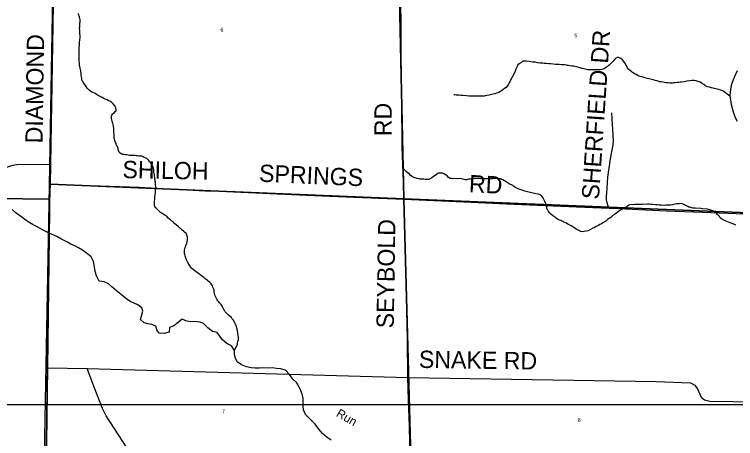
# Model space of a CAD drawing. Extents: x 1312308 to 1684953, y 460642 to 865172.
# Drawn here: x 1443580 to 1454002, y 664110 to 670241 of the extents above; entities that cross this region are included whole.
import ezdxf

# ---------------------------------------------------------------- set-up
doc = ezdxf.new("R2010")
doc.units = 0
for name, color, linetype in [('GM_X_City_Street', 7, 'Continuous'), ('GM_X_City_Street_Text', 7, 'Continuous'), ('GM_X_Corporation', 7, 'Continuous'), ('GM_X_County_Road', 7, 'Continuous'), ('GM_X_County_Road_Text', 7, 'Continuous'), ('GM_X_Minor_River', 7, 'Continuous'), ('GM_X_Minor_River_Text', 7, 'Continuous'), ('GM_X_Section', 7, 'Continuous'), ('GM_X_Section_Text', 7, 'Continuous'), ('GM_X_Township', 7, 'Continuous'), ('SH_Data', 7, 'Continuous')]:
    doc.layers.add(name, color=color, linetype=linetype)

msp = doc.modelspace()

# ---------------------------------------------------------------- linework, layer by layer
at = {"layer": 'GM_X_City_Street'}
for points in [[(1449214, 659756), (1449228, 660404), (1449256, 660927), (1449264, 661169), (1449294, 661739), (1449323, 662437), (1449321, 662757), (1449313, 663208), (1449303, 663546), (1449296, 664049), (1449292, 664287), (1449282, 664549), (1449275, 664671), (1449266, 664993), (1449262, 665555), (1449244, 666167), (1449226, 666980), (1449212, 667487), (1449212, 667571), (1449186, 668324), (1449179, 669009), (1449170, 669665), (1449168, 670191), (1449147, 670764)], [(1452174, 667440), (1452161, 667472), (1452145, 667517), (1452137, 667559), (1452139, 667616), (1452144, 667657), (1452155, 667889), (1452195, 668153), (1452231, 668356), (1452238, 668413), (1452215, 668820)], [(1444094, 667790), (1444671, 667770), (1445382, 667742), (1446338, 667693), (1446541, 667686), (1447485, 667642), (1448023, 667619), (1448846, 667584), (1449212, 667571), (1450180, 667526), (1450798, 667500), (1451704, 667461), (1452174, 667440), (1452311, 667434), (1452998, 667402), (1453522, 667383), (1454254, 667353), (1454538, 667344), (1455110, 667342), (1455513, 667343)], [(1444060, 665133), (1444630, 665125), (1449266, 664993), (1449269, 664993)], [(1446594, 659794), (1446606, 660595), (1446617, 661153), (1446610, 661223), (1446575, 661304), (1446364, 661662), (1446259, 661838), (1446124, 662102), (1445923, 662561), (1445635, 663203), (1445489, 663529), (1445417, 663649), (1445145, 664070), (1444908, 664438), (1444854, 664547), (1444730, 664853), (1444630, 665125)], [(1449269, 664993), (1452854, 664933), (1453353, 664915), (1453414, 664882), (1453456, 664819), (1453504, 664710), (1453554, 664670), (1453628, 664651), (1454297, 664639)]]:
    msp.add_lwpolyline(points, dxfattribs=at)
at = {"layer": 'GM_X_Corporation'}
msp.add_lwpolyline([(1470357, 641049), (1443693, 641279), (1443718, 642812), (1443736, 643927), (1443817, 652104), (1443988, 662312), (1444086, 667768), (1444131, 670247), (1444145, 671004), (1444175, 672664), (1475857, 672569)], dxfattribs=at)
at = {"layer": 'GM_X_County_Road'}
for points in [[(1443908, 656019), (1443921, 657079), (1443923, 657173), (1443962, 659813), (1443986, 660666), (1444017, 662315), (1444060, 665133), (1444094, 667790), (1444097, 668076), (1444171, 672705)], [(1436235, 667699), (1437294, 667672), (1438715, 667638), (1439848, 667622), (1440906, 667606), (1441732, 667606), (1441830, 667608), (1441930, 667615), (1441987, 667622), (1442078, 667638), (1442298, 667695), (1442788, 667837), (1443254, 667967), (1443529, 668054), (1443561, 668061), (1443588, 668067), (1443617, 668070), (1444097, 668076)]]:
    msp.add_lwpolyline(points, dxfattribs=at)
at = {"layer": 'GM_X_Minor_River'}
for points in [[(1444870, 669028), (1444848, 669040), (1444830, 669049), (1444816, 669055), (1444800, 669063), (1444782, 669074), (1444759, 669088), (1444735, 669101), (1444715, 669111), (1444699, 669119), (1444681, 669132), (1444667, 669142), (1444652, 669154), (1444632, 669177), (1444616, 669199), (1444597, 669228), (1444579, 669252), (1444573, 669266), (1444560, 669282), (1444554, 669307), (1444554, 669321), (1444545, 669357), (1444544, 669383), (1444538, 669426), (1444531, 669466), (1444522, 669508), (1444518, 669544), (1444517, 669567), (1444515, 669585), (1444516, 669643), (1444515, 669679), (1444517, 669770), (1444519, 669794), (1444521, 669814), (1444522, 669836), (1444527, 669876), (1444529, 669902), (1444528, 669934), (1444524, 669968), (1444523, 670013), (1444522, 670037), (1444524, 670061), (1444524, 670081), (1444527, 670103), (1444527, 670121), (1444529, 670135), (1444530, 670165), (1444519, 670204), (1444517, 670218), (1444513, 670236), (1444500, 670254)], [(1451455, 669516), (1451433, 669517), (1451399, 669519), (1451366, 669522), (1451332, 669525), (1451302, 669527), (1451262, 669530), (1451236, 669532), (1451216, 669535), (1451178, 669537), (1451142, 669542), (1451106, 669549), (1451074, 669553), (1451044, 669558), (1451018, 669560), (1450974, 669565), (1450942, 669566), (1450926, 669564), (1450908, 669548), (1450874, 669529), (1450857, 669511), (1450849, 669497), (1450836, 669471), (1450828, 669449), (1450817, 669421), (1450801, 669389), (1450749, 669290), (1450738, 669268), (1450732, 669254), (1450722, 669232), (1450713, 669218), (1450685, 669187), (1450664, 669169), (1450640, 669151), (1450620, 669136), (1450606, 669126), (1450583, 669114), (1450565, 669106), (1450549, 669101), (1450525, 669095), (1450497, 669088), (1450442, 669076), (1450408, 669067), (1450384, 669063), (1450370, 669062), (1450340, 669060), (1450320, 669061), (1450278, 669059), (1450250, 669058), (1450181, 669059), (1450147, 669062), (1450115, 669066), (1450061, 669067), (1450045, 669070), (1450031, 669070), (1450009, 669072), (1449993, 669072), (1449965, 669075), (1449945, 669077), (1449929, 669080)], [(1453921, 669062), (1453817, 669136), (1453799, 669142), (1453783, 669147), (1453761, 669155), (1453737, 669163), (1453717, 669168), (1453695, 669172), (1453679, 669175), (1453655, 669181), (1453627, 669188), (1453599, 669196), (1453569, 669209), (1453556, 669219), (1453542, 669227), (1453510, 669250), (1453492, 669260), (1453448, 669275), (1453434, 669279), (1453404, 669286), (1453376, 669287), (1453340, 669283), (1453298, 669276), (1453260, 669269), (1453218, 669263), (1453202, 669262), (1453183, 669258), (1453159, 669256), (1453131, 669253), (1453109, 669251), (1453089, 669250), (1453073, 669250), (1453053, 669248), (1453029, 669251), (1453001, 669253), (1452975, 669256), (1452949, 669260), (1452925, 669265), (1452909, 669269), (1452891, 669273), (1452867, 669282), (1452839, 669288), (1452815, 669295), (1452791, 669301), (1452771, 669306), (1452750, 669312), (1452724, 669316), (1452708, 669319), (1452676, 669329), (1452650, 669338), (1452624, 669344), (1452610, 669351), (1452592, 669357), (1452564, 669372), (1452550, 669380), (1452529, 669392), (1452515, 669403), (1452499, 669415), (1452483, 669425), (1452461, 669444), (1452438, 669476), (1452411, 669525), (1452397, 669545), (1452387, 669562), (1452370, 669584), (1452346, 669605), (1452316, 669617), (1452294, 669618), (1452270, 669608), (1452258, 669594), (1452235, 669568), (1452223, 669555), (1452194, 669527), (1452176, 669507), (1452160, 669496), (1452145, 669482), (1452123, 669468), (1452107, 669458), (1452089, 669451), (1452063, 669445), (1452046, 669439), (1451990, 669440), (1451958, 669439), (1451888, 669440), (1451866, 669441), (1451848, 669445), (1451828, 669449), (1451808, 669456), (1451786, 669462), (1451754, 669471), (1451724, 669477), (1451698, 669484), (1451659, 669493), (1451637, 669495), (1451589, 669502), (1451575, 669504), (1451557, 669508), (1451529, 669511), (1451513, 669513), (1451491, 669514), (1451455, 669516)], [(1454026, 669424), (1453991, 669354), (1453969, 669298), (1453950, 669244), (1453933, 669188), (1453922, 669118), (1453921, 669062), (1453927, 669006), (1453938, 668941), (1453951, 668887), (1453970, 668820), (1453996, 668751), (1454023, 668700)], [(1445707, 667370), (1445691, 667379), (1445667, 667401), (1445651, 667416), (1445632, 667434), (1445616, 667448), (1445608, 667463), (1445606, 667477), (1445605, 667493), (1445605, 667533), (1445608, 667569), (1445608, 667585), (1445611, 667605), (1445613, 667623), (1445615, 667637), (1445618, 667664), (1445618, 667680), (1445621, 667698), (1445622, 667754), (1445620, 667770), (1445618, 667792), (1445617, 667810), (1445615, 667826), (1445613, 667843), (1445611, 667857), (1445608, 667881), (1445604, 667909), (1445603, 667925), (1445599, 667939), (1445597, 667961), (1445596, 667980), (1445594, 668000), (1445590, 668020), (1445583, 668040), (1445577, 668056), (1445562, 668081), (1445546, 668103), (1445534, 668117), (1445522, 668132), (1445507, 668146), (1445493, 668160), (1445455, 668175), (1445439, 668183), (1445421, 668190), (1445385, 668194), (1445365, 668197), (1445345, 668197), (1445327, 668200), (1445257, 668201), (1445243, 668203), (1445225, 668205), (1445203, 668210), (1445181, 668212), (1445161, 668215), (1445147, 668217), (1445131, 668219), (1445109, 668236), (1445096, 668252), (1445084, 668272), (1445078, 668286), (1445079, 668302), (1445073, 668319), (1445052, 668359), (1445050, 668375), (1445042, 668390), (1445031, 668420), (1445025, 668440), (1445021, 668454), (1445020, 668480), (1445020, 668513), (1445019, 668535), (1445019, 668559), (1445018, 668581), (1445018, 668599), (1445014, 668623), (1445007, 668651), (1445001, 668668), (1444995, 668682), (1444992, 668698), (1444986, 668720), (1444983, 668738), (1444983, 668754), (1444985, 668772), (1444989, 668786), (1444996, 668800), (1445010, 668812), (1445024, 668822), (1445036, 668838), (1445051, 668850), (1445049, 668868), (1445045, 668884), (1445042, 668902), (1445030, 668922), (1445009, 668951), (1444987, 668969), (1444971, 668980), (1444957, 668986), (1444941, 668992), (1444919, 669005), (1444893, 669017), (1444870, 669028)], [(1449300, 667917), (1449289, 667933), (1449269, 667946), (1449251, 667962), (1449231, 667981), (1449218, 667993), (1449204, 668007), (1449194, 668022)], [(1451871, 667113), (1451841, 667110), (1451813, 667104), (1451786, 667100), (1451766, 667105), (1451749, 667111), (1451727, 667122), (1451699, 667138), (1451677, 667151), (1451649, 667169), (1451624, 667184), (1451580, 667207), (1451558, 667223), (1451542, 667230), (1451522, 667240), (1451509, 667246), (1451493, 667255), (1451477, 667261), (1451459, 667269), (1451431, 667282), (1451411, 667294), (1451388, 667313), (1451372, 667327), (1451356, 667337), (1451334, 667354), (1451314, 667372), (1451297, 667395), (1451289, 667409), (1451276, 667441), (1451274, 667457), (1451266, 667478), (1451259, 667502), (1451245, 667538), (1451232, 667567), (1451216, 667593), (1451203, 667616), (1451179, 667632), (1451153, 667643), (1451117, 667649), (1451077, 667658), (1451033, 667667), (1450995, 667676), (1450956, 667688), (1450918, 667699), (1450862, 667720), (1450822, 667741), (1450800, 667753), (1450781, 667766), (1450729, 667793), (1450701, 667814), (1450685, 667820), (1450662, 667836), (1450640, 667851), (1450626, 667857), (1450604, 667866), (1450540, 667871), (1450500, 667867), (1450456, 667864), (1450416, 667863), (1450342, 667864), (1450320, 667867), (1450292, 667869), (1450268, 667870), (1450227, 667870), (1450207, 667869), (1450193, 667867), (1450165, 667861), (1450141, 667858), (1450115, 667852), (1450095, 667851), (1450081, 667853), (1450057, 667861), (1450031, 667868), (1450003, 667866), (1449905, 667868), (1449877, 667871), (1449855, 667883), (1449833, 667908), (1449812, 667924), (1449786, 667937), (1449766, 667945), (1449744, 667947), (1449726, 667948), (1449710, 667946), (1449690, 667940), (1449675, 667924), (1449649, 667909), (1449612, 667881), (1449580, 667862), (1449562, 667856), (1449542, 667857), (1449518, 667857), (1449496, 667859), (1449442, 667860), (1449428, 667863), (1449394, 667869), (1449370, 667880), (1449356, 667886), (1449332, 667896), (1449318, 667903), (1449300, 667917)], [(1454007, 667195), (1453979, 667208), (1453953, 667220), (1453923, 667231), (1453899, 667237), (1453850, 667258), (1453832, 667267), (1453798, 667287), (1453782, 667300), (1453769, 667318), (1453739, 667351), (1453720, 667371), (1453704, 667383), (1453676, 667400), (1453646, 667413), (1453596, 667428), (1453522, 667433), (1453500, 667435), (1453420, 667441), (1453386, 667443), (1453370, 667446), (1453356, 667448), (1453342, 667456), (1453326, 667457), (1453310, 667467), (1453293, 667475), (1453279, 667478), (1453263, 667488), (1453247, 667500), (1453233, 667505), (1453209, 667509), (1453189, 667505), (1453173, 667504), (1453149, 667502), (1453129, 667498), (1453107, 667493), (1453092, 667491), (1453068, 667485), (1453046, 667484), (1453014, 667482), (1452996, 667483), (1452970, 667481), (1452930, 667482), (1452900, 667486), (1452874, 667487), (1452846, 667489), (1452804, 667492), (1452776, 667495), (1452754, 667497), (1452730, 667498), (1452708, 667496), (1452674, 667497), (1452652, 667495), (1452628, 667493), (1452609, 667492), (1452543, 667493), (1452525, 667491), (1452501, 667492), (1452475, 667490), (1452459, 667484), (1452431, 667461), (1452386, 667439), (1452350, 667418), (1452317, 667396), (1452285, 667375), (1452254, 667351), (1452226, 667330), (1452201, 667308), (1452175, 667290), (1452152, 667275), (1452126, 667255), (1452085, 667228), (1452063, 667214), (1452041, 667204), (1452019, 667191), (1451996, 667179), (1451978, 667169), (1451958, 667158), (1451940, 667150), (1451905, 667133), (1451871, 667113)], [(1445639, 665684), (1445626, 665735), (1445567, 665758), (1445509, 665771), (1445457, 665782), (1445402, 665830), (1445423, 665897), (1445436, 665952), (1445423, 666002), (1445362, 666044), (1445310, 666065), (1445255, 666092), (1445203, 666127), (1445128, 666187), (1445055, 666245), (1444990, 666304), (1444939, 666348), (1444875, 666375), (1444807, 666386), (1444765, 666464), (1444748, 666524), (1444739, 666593), (1444725, 666670), (1444690, 666737), (1444619, 666796), (1444562, 666832), (1444504, 666865), (1444453, 666894), (1444397, 666921), (1444338, 666955), (1444252, 666999), (1444193, 667030), (1444123, 667062), (1444062, 667091), (1443986, 667127), (1443917, 667164), (1443853, 667198), (1443802, 667227), (1443748, 667264), (1443687, 667311), (1443606, 667367), (1443549, 667419)], [(1446762, 665383), (1446802, 665473), (1446806, 665495), (1446810, 665513), (1446817, 665537), (1446817, 665559), (1446816, 665577), (1446812, 665603), (1446810, 665629), (1446809, 665644), (1446805, 665668), (1446801, 665682), (1446798, 665698), (1446794, 665712), (1446788, 665732), (1446781, 665751), (1446769, 665773), (1446759, 665795), (1446740, 665828), (1446722, 665848), (1446715, 665862), (1446675, 665895), (1446661, 665906), (1446644, 665922), (1446624, 665940), (1446614, 665959), (1446608, 665973), (1446601, 665987), (1446593, 666005), (1446587, 666019), (1446568, 666046), (1446558, 666060), (1446544, 666073), (1446532, 666089), (1446519, 666103), (1446509, 666117), (1446501, 666134), (1446492, 666152), (1446482, 666174), (1446476, 666194), (1446473, 666209), (1446469, 666233), (1446465, 666253), (1446460, 666271), (1446448, 666301), (1446441, 666320), (1446421, 666348), (1446405, 666365), (1446382, 666387), (1446366, 666399), (1446346, 666414), (1446330, 666426), (1446317, 666439), (1446303, 666447), (1446287, 666459), (1446259, 666480), (1446241, 666494), (1446226, 666507), (1446208, 666519), (1446190, 666529), (1446168, 666548), (1446141, 666574), (1446125, 666593), (1446113, 666607), (1446084, 666656), (1446065, 666696), (1446055, 666721), (1446051, 666735), (1446046, 666751), (1446042, 666769), (1446038, 666783), (1446037, 666806), (1446039, 666834), (1446048, 666870), (1446052, 666884), (1446059, 666902), (1446071, 666934), (1446078, 666960), (1446080, 666978), (1446081, 667020), (1446077, 667034), (1446073, 667050), (1446060, 667075), (1446040, 667095), (1446024, 667109), (1446005, 667122), (1445983, 667140), (1445969, 667153), (1445951, 667173), (1445916, 667198), (1445886, 667224), (1445873, 667241), (1445853, 667255), (1445835, 667270), (1445819, 667284), (1445799, 667300), (1445782, 667323), (1445758, 667337), (1445744, 667346), (1445721, 667364), (1445707, 667370)], [(1448160, 664088), (1448100, 664125), (1448033, 664185), (1447981, 664244), (1447926, 664316), (1447859, 664388), (1447788, 664457), (1447756, 664526), (1447755, 664579), (1447752, 664641), (1447753, 664693), (1447740, 664750), (1447719, 664803), (1447696, 664853), (1447655, 664921), (1447602, 664970), (1447555, 665035), (1447499, 665101), (1447425, 665118), (1447367, 665125), (1447303, 665131), (1447252, 665128), (1447186, 665133), (1447116, 665130), (1447058, 665127), (1447000, 665131), (1446936, 665146), (1446864, 665175), (1446801, 665219), (1446774, 665272), (1446761, 665326), (1446762, 665383), (1446718, 665450), (1446648, 665483), (1446585, 665537), (1446548, 665592), (1446509, 665643), (1446441, 665656), (1446376, 665710), (1446311, 665772), (1446259, 665791), (1446183, 665800), (1446121, 665797), (1446055, 665813), (1446004, 665836), (1445948, 665789), (1445885, 665740), (1445819, 665717), (1445815, 665650), (1445743, 665628), (1445672, 665633), (1445639, 665684)]]:
    msp.add_lwpolyline(points, dxfattribs=at)
at = {"layer": 'GM_X_Section'}
for points in [[(1438782, 672734), (1444176, 672688), (1444097, 667788), (1444089, 667570), (1438715, 667639)], [(1444176, 672688), (1449097, 672677), (1449207, 667577), (1444097, 667788)], [(1449324, 672687), (1454413, 672682), (1454310, 667369), (1449207, 667577), (1449097, 672677)], [(1444097, 667788), (1449207, 667577), (1449303, 664010), (1449340, 662425), (1444023, 662466), (1444089, 667570)], [(1444089, 667570), (1444023, 662466), (1444022, 662322), (1438647, 662357), (1438715, 667639)], [(1449207, 667577), (1454310, 667369), (1454312, 662388), (1449340, 662425), (1449303, 664010)]]:
    msp.add_lwpolyline(points, close=True, dxfattribs=at)
at = {"layer": 'GM_X_Township'}
msp.add_lwpolyline([(1444171, 672705), (1444097, 668076), (1444094, 667790), (1444060, 665133), (1444017, 662315), (1443986, 660666), (1443962, 659813), (1443923, 657173)], dxfattribs=at)
at = {"layer": 'SH_Data'}
msp.add_line((1442922, 664603), (1460874, 664603), dxfattribs=at)

# ---------------------------------------------------------------- texts
at = {"layer": 'GM_X_City_Street_Text'}
for s, rotation, p in [('SHERFIELD DR', 86.1714, (1452027, 667561)), ('RD', 90, (1449033, 668481)), ('SHILOH', 358.8773, (1445139, 667876)), ('SPRINGS', 357.4377, (1447111, 667824)), ('RD', 356.9884, (1450144, 667673)), ('SEYBOLD', 89.1053, (1449062, 665702)), ('SNAKE RD', 359.1704, (1449424, 665132))]:
    msp.add_text(s, height=250, rotation=rotation, dxfattribs=at).set_placement(p)
at = {"layer": 'GM_X_County_Road_Text'}
msp.add_text('DIAMOND', height=250, rotation=89.1472, dxfattribs=at).set_placement((1443987, 668376))
at = {"layer": 'GM_X_Minor_River_Text'}
msp.add_text('Run', height=125, rotation=329.968, dxfattribs=at).set_placement((1448220, 664439))
at = {"layer": 'GM_X_Section_Text'}
for s, p in [('6', (1446558, 669994)), ('5', (1451673, 669909)), ('7', (1446580, 664477)), ('8', (1451722, 664351))]:
    msp.add_text(s, height=55.3, rotation=0, dxfattribs=at).set_placement(p)

doc.saveas('drawing.dxf')
